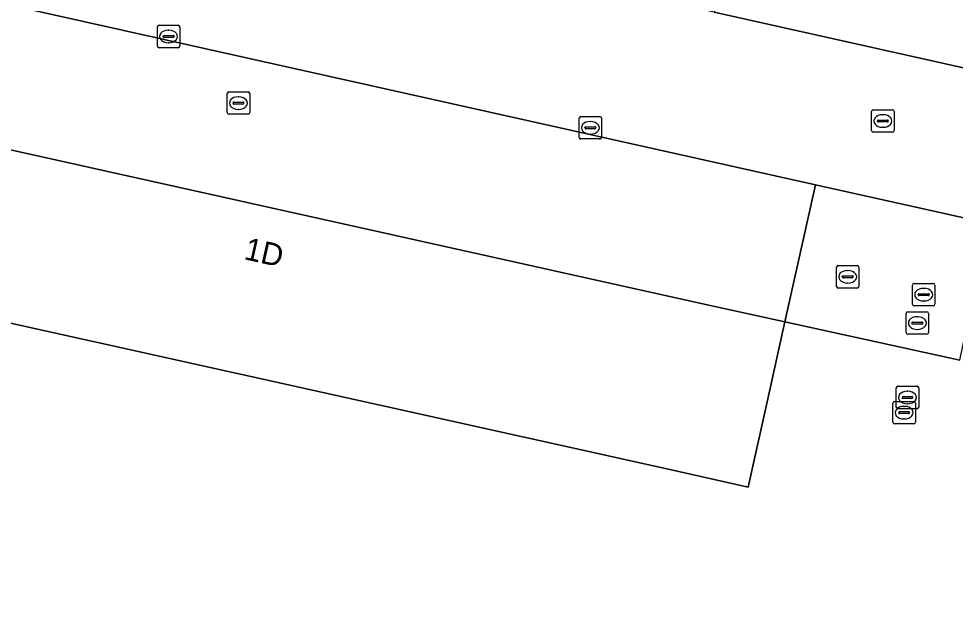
# Model space of a CAD drawing. Extents: x 161771 to 163125, y 382475 to 383179.
# Drawn here: x 162926.8 to 162968.51, y 382867.55 to 382894.39 of the extents above; entities that cross this region are included whole.
import ezdxf

# ---------------------------------------------------------------- set-up
doc = ezdxf.new("R2010")
doc.units = 0
for name, color, linetype in [('IMGEO_Erf', 7, 'Continuous'), ('IMGEO_Kolk', 7, 'Continuous'), ('IMGEO_Pand', 7, 'Continuous'), ('IMGEO_Pand_nummerreeks', 7, 'Continuous'), ('IMGEO_Parkeervlak_open', 7, 'Continuous'), ('IMGEO_Rijbaan_lokaal_gesloten', 7, 'Continuous'), ('IMGEO_Rioolput', 7, 'Continuous'), ('IMGEO_Voetpad_open', 7, 'Continuous')]:
    doc.layers.add(name, color=color, linetype=linetype)

msp = doc.modelspace()

# ---------------------------------------------------------------- linework, layer by layer
at = {"layer": 'IMGEO_Erf'}
msp.add_lwpolyline([(162968.71, 382879.176), (162960.921, 382880.881), (162960.189, 382877.584), (162959.288, 382873.527), (162955.663, 382874.332), (162910.905, 382884.275), (162907.314, 382885.073), (162908.947, 382892.427), (162876.336, 382899.767), (162876.116, 382898.801), (162879.01, 382898.143), (162878.617, 382896.415), (162875.723, 382897.073), (162873.812, 382888.668), (162881.293, 382886.967), (162877.539, 382870.46), (162870.201, 382872.129), (162867.183, 382858.857), (162871.398, 382857.899), (162867.289, 382839.832), (162863.193, 382840.764), (162858.933, 382822.031), (162852.348, 382823.529), (162844.984, 382791.148)], dxfattribs=at)
at = {"layer": 'IMGEO_Kolk'}
for p, q in [((162933.046, 382894.099), (162933.898, 382894.099)), ((162932.971, 382893.173), (162932.971, 382894.025)), ((162933.273, 382893.642), (162933.671, 382893.642)), ((162933.459, 382893.879), (162933.484, 382893.879)), ((162933.972, 382894.025), (162933.972, 382893.173)), ((162933.23, 382893.593), (162933.23, 382893.605)), ((162933.668, 382893.556), (162933.27, 382893.556)), ((162933.482, 382893.319), (162933.457, 382893.319)), ((162933.714, 382893.605), (162933.714, 382893.593)), ((162933.898, 382893.099), (162933.046, 382893.099)), ((162951.759, 382889.105), (162951.759, 382889.957)), ((162951.834, 382890.031), (162952.686, 382890.031)), ((162952.76, 382889.957), (162952.76, 382889.105)), ((162952.018, 382889.525), (162952.018, 382889.537)), ((162952.456, 382889.488), (162952.058, 382889.488)), ((162952.061, 382889.574), (162952.459, 382889.574)), ((162952.247, 382889.811), (162952.272, 382889.811)), ((162952.502, 382889.537), (162952.502, 382889.525)), ((162952.27, 382889.251), (162952.245, 382889.251)), ((162952.686, 382889.031), (162951.834, 382889.031))]:
    msp.add_line(p, q, dxfattribs=at)
for points in [[(162933.046, 382894.099), (162933.898, 382894.099)], [(162932.971, 382893.173), (162932.971, 382894.025)], [(162933.972, 382894.025), (162933.972, 382893.173)], [(162933.898, 382893.099), (162933.046, 382893.099)], [(162951.759, 382889.105), (162951.759, 382889.957)], [(162951.834, 382890.031), (162952.686, 382890.031)], [(162952.76, 382889.957), (162952.76, 382889.105)], [(162952.686, 382889.031), (162951.834, 382889.031)]]:
    msp.add_lwpolyline(points, dxfattribs=at)
for centre, radius, start, end in [((162933.048, 382894.023), 0.0765, 91.552, 178.448), ((162933.048, 382894.023), 0.0765, 91.552, 178.448), ((162933.896, 382894.023), 0.0765, 1.552, 88.448), ((162933.896, 382894.023), 0.0765, 1.552, 88.448), ((162933.27, 382893.602), 0.0403, 85.8775, 175.7526), ((162933.675, 382893.604), 0.0386, 1.7309, 96.639), ((162933.267, 382893.592), 0.0366, 178.938, 274.7102), ((162933.671, 382893.599), 0.043, 264.8664, 352.4533), ((162933.048, 382893.175), 0.0765, 181.552, 268.448), ((162933.048, 382893.175), 0.0765, 181.552, 268.448), ((162933.896, 382893.175), 0.0765, 271.552, 358.448), ((162933.896, 382893.175), 0.0765, 271.552, 358.448), ((162951.836, 382889.955), 0.0765, 91.552, 178.448), ((162951.836, 382889.955), 0.0765, 91.552, 178.448), ((162952.684, 382889.955), 0.0765, 1.552, 88.448), ((162952.684, 382889.955), 0.0765, 1.552, 88.448), ((162952.058, 382889.534), 0.0403, 85.8775, 175.7526), ((162952.055, 382889.524), 0.0366, 178.938, 274.7102), ((162952.459, 382889.531), 0.043, 264.8664, 352.4533), ((162952.463, 382889.536), 0.0386, 1.7309, 96.639), ((162951.836, 382889.107), 0.0765, 181.552, 268.448), ((162951.836, 382889.107), 0.0765, 181.552, 268.448), ((162952.684, 382889.107), 0.0765, 271.552, 358.448), ((162952.684, 382889.107), 0.0765, 271.552, 358.448)]:
    msp.add_arc(centre, radius, start, end, dxfattribs=at)
for centre, major_axis, ratio, start_param, end_param in [((162933.458, 382893.599), (-0.387, 0.002), 0.722429, 4.712389, 7.853982), ((162933.483, 382893.599), (-0.39, 0.002), 0.717154, 1.570796, 4.712389), ((162952.246, 382889.531), (-0.387, 0.002), 0.722429, 4.712389, 7.853982), ((162952.271, 382889.531), (-0.39, 0.002), 0.717154, 1.570796, 4.712389)]:
    msp.add_ellipse(centre, major_axis=major_axis, ratio=ratio, start_param=start_param, end_param=end_param, dxfattribs=at)
at = {"layer": 'IMGEO_Pand'}
msp.add_lwpolyline([(162916.201, 382890.816), (162912.41, 382891.658), (162908.947, 382892.427), (162907.314, 382885.073), (162910.905, 382884.275), (162955.663, 382874.332), (162959.288, 382873.527), (162960.189, 382877.584), (162960.921, 382880.881), (162957.326, 382881.68)], close=True, dxfattribs=at)
at = {"layer": 'IMGEO_Parkeervlak_open'}
for points in [[(162784.791, 382926.705), (162726.206, 382939.846), (162695.369, 382946.761), (162695.111, 382945.616), (162696.087, 382945.391), (162694.933, 382940.536), (162720.196, 382934.918), (162728.028, 382933.216), (162753.759, 382927.493), (162758.991, 382926.329), (162761.139, 382925.852), (162779.49, 382921.77), (162787.473, 382919.978), (162791.862, 382918.98), (162795.493, 382918.154), (162803.049, 382916.435), (162876.336, 382899.767), (162908.947, 382892.427), (162912.41, 382891.658), (162916.201, 382890.816), (162957.326, 382881.68), (162960.921, 382880.881), (162962.277, 382886.988), (162858.949, 382910.073)], [(162970.349, 382895.309), (162958.564, 382897.945), (162958.294, 382896.911), (162957.895, 382895.075), (162957.773, 382894.679), (162969.469, 382892.063), (162969.587, 382892.037), (162969.695, 382892.432), (162970.116, 382894.271)]]:
    msp.add_lwpolyline(points, close=True, dxfattribs=at)
at = {"layer": 'IMGEO_Rijbaan_lokaal_gesloten'}
for points in [[(162577.562, 382973.23), (162638.909, 382959.422), (162695.369, 382946.761), (162726.206, 382939.846), (162784.791, 382926.705), (162858.949, 382910.073), (162962.277, 382886.988), (162968.221, 382885.66), (163071.652, 382862.588)], [(163052.495, 382873.498), (163045.764, 382875.003), (162980.817, 382889.526), (162969.587, 382892.037), (162969.469, 382892.063), (162957.773, 382894.679), (162952.028, 382895.964), (162940.432, 382898.557), (162934.679, 382899.844), (162908.617, 382905.673), (162885.368, 382910.872), (162862.042, 382916.089), (162861.427, 382916.227), (162850.343, 382918.715), (162844.585, 382920.008), (162791.536, 382931.917)]]:
    msp.add_lwpolyline(points, dxfattribs=at)
at = {"layer": 'IMGEO_Rioolput'}
for p, q in [((162936.158, 382891.131), (162937.01, 382891.131)), ((162936.083, 382890.205), (162936.083, 382891.057)), ((162936.571, 382890.911), (162936.596, 382890.911)), ((162937.084, 382891.057), (162937.084, 382890.205)), ((162936.342, 382890.625), (162936.342, 382890.637)), ((162936.78, 382890.588), (162936.382, 382890.588)), ((162936.385, 382890.674), (162936.783, 382890.674)), ((162936.594, 382890.351), (162936.569, 382890.351)), ((162936.826, 382890.637), (162936.826, 382890.625)), ((162964.859, 382890.334), (162965.711, 382890.334)), ((162937.01, 382890.131), (162936.158, 382890.131)), ((162964.784, 382889.408), (162964.784, 382890.26)), ((162965.086, 382889.877), (162965.484, 382889.877)), ((162965.272, 382890.114), (162965.297, 382890.114)), ((162965.785, 382890.26), (162965.785, 382889.408)), ((162965.043, 382889.828), (162965.043, 382889.84)), ((162965.481, 382889.791), (162965.083, 382889.791)), ((162965.295, 382889.554), (162965.27, 382889.554)), ((162965.527, 382889.84), (162965.527, 382889.828)), ((162965.711, 382889.334), (162964.859, 382889.334)), ((162963.22, 382882.466), (162963.22, 382883.318)), ((162963.295, 382883.392), (162964.147, 382883.392)), ((162964.221, 382883.318), (162964.221, 382882.466)), ((162963.479, 382882.886), (162963.479, 382882.898)), ((162963.917, 382882.849), (162963.519, 382882.849)), ((162963.522, 382882.935), (162963.92, 382882.935)), ((162963.708, 382883.172), (162963.733, 382883.172)), ((162963.963, 382882.898), (162963.963, 382882.886)), ((162964.147, 382882.392), (162963.295, 382882.392)), ((162963.731, 382882.612), (162963.706, 382882.612)), ((162966.602, 382881.671), (162966.602, 382882.523)), ((162966.677, 382882.597), (162967.529, 382882.597)), ((162967.09, 382882.377), (162967.115, 382882.377)), ((162967.603, 382882.523), (162967.603, 382881.671)), ((162966.861, 382882.091), (162966.861, 382882.103)), ((162967.299, 382882.054), (162966.901, 382882.054)), ((162966.904, 382882.14), (162967.302, 382882.14)), ((162967.345, 382882.103), (162967.345, 382882.091)), ((162967.529, 382881.597), (162966.677, 382881.597)), ((162967.113, 382881.817), (162967.088, 382881.817)), ((162966.319, 382880.405), (162966.319, 382881.257)), ((162966.394, 382881.331), (162967.246, 382881.331)), ((162967.32, 382881.257), (162967.32, 382880.405)), ((162966.578, 382880.825), (162966.578, 382880.837)), ((162967.016, 382880.788), (162966.618, 382880.788)), ((162966.621, 382880.874), (162967.019, 382880.874)), ((162966.807, 382881.111), (162966.832, 382881.111)), ((162967.062, 382880.837), (162967.062, 382880.825)), ((162967.246, 382880.331), (162966.394, 382880.331)), ((162966.83, 382880.551), (162966.805, 382880.551)), ((162965.88, 382877.089), (162965.88, 382877.941)), ((162965.955, 382878.015), (162966.807, 382878.015)), ((162966.368, 382877.795), (162966.393, 382877.795)), ((162966.881, 382877.941), (162966.881, 382877.089)), ((162966.139, 382877.509), (162966.139, 382877.521)), ((162966.577, 382877.472), (162966.179, 382877.472)), ((162966.182, 382877.558), (162966.58, 382877.558)), ((162966.623, 382877.521), (162966.623, 382877.509)), ((162965.732, 382876.415), (162965.732, 382877.267)), ((162965.807, 382877.341), (162966.659, 382877.341)), ((162966.807, 382877.015), (162965.955, 382877.015)), ((162966.22, 382877.121), (162966.245, 382877.121)), ((162966.391, 382877.235), (162966.366, 382877.235)), ((162966.733, 382877.267), (162966.733, 382876.415)), ((162965.991, 382876.835), (162965.991, 382876.847)), ((162966.429, 382876.798), (162966.031, 382876.798)), ((162966.034, 382876.884), (162966.432, 382876.884)), ((162966.243, 382876.561), (162966.218, 382876.561)), ((162966.475, 382876.847), (162966.475, 382876.835)), ((162966.659, 382876.341), (162965.807, 382876.341))]:
    msp.add_line(p, q, dxfattribs=at)
for points in [[(162936.158, 382891.131), (162937.01, 382891.131)], [(162936.083, 382890.205), (162936.083, 382891.057)], [(162937.084, 382891.057), (162937.084, 382890.205)], [(162964.859, 382890.334), (162965.711, 382890.334)], [(162937.01, 382890.131), (162936.158, 382890.131)], [(162964.784, 382889.408), (162964.784, 382890.26)], [(162965.785, 382890.26), (162965.785, 382889.408)], [(162965.711, 382889.334), (162964.859, 382889.334)], [(162963.22, 382882.466), (162963.22, 382883.318)], [(162963.295, 382883.392), (162964.147, 382883.392)], [(162964.221, 382883.318), (162964.221, 382882.466)], [(162964.147, 382882.392), (162963.295, 382882.392)], [(162966.602, 382881.671), (162966.602, 382882.523)], [(162966.677, 382882.597), (162967.529, 382882.597)], [(162967.603, 382882.523), (162967.603, 382881.671)], [(162967.529, 382881.597), (162966.677, 382881.597)], [(162966.319, 382880.405), (162966.319, 382881.257)], [(162966.394, 382881.331), (162967.246, 382881.331)], [(162967.32, 382881.257), (162967.32, 382880.405)], [(162967.246, 382880.331), (162966.394, 382880.331)], [(162965.88, 382877.089), (162965.88, 382877.941)], [(162965.955, 382878.015), (162966.807, 382878.015)], [(162966.881, 382877.941), (162966.881, 382877.089)], [(162965.732, 382876.415), (162965.732, 382877.267)], [(162965.807, 382877.341), (162966.659, 382877.341)], [(162966.807, 382877.015), (162965.955, 382877.015)], [(162966.733, 382877.267), (162966.733, 382876.415)], [(162966.659, 382876.341), (162965.807, 382876.341)]]:
    msp.add_lwpolyline(points, dxfattribs=at)
for centre, radius, start, end in [((162936.16, 382891.055), 0.0765, 91.552, 178.448), ((162936.16, 382891.055), 0.0765, 91.552, 178.448), ((162937.008, 382891.055), 0.0765, 1.552, 88.448), ((162937.008, 382891.055), 0.0765, 1.552, 88.448), ((162936.382, 382890.634), 0.0403, 85.8775, 175.7526), ((162936.379, 382890.624), 0.0366, 178.938, 274.7102), ((162936.783, 382890.631), 0.043, 264.8664, 352.4533), ((162936.787, 382890.636), 0.0386, 1.7309, 96.639), ((162964.861, 382890.258), 0.0765, 91.552, 178.448), ((162964.861, 382890.258), 0.0765, 91.552, 178.448), ((162965.709, 382890.258), 0.0765, 1.552, 88.448), ((162965.709, 382890.258), 0.0765, 1.552, 88.448), ((162936.16, 382890.207), 0.0765, 181.552, 268.448), ((162936.16, 382890.207), 0.0765, 181.552, 268.448), ((162937.008, 382890.207), 0.0765, 271.552, 358.448), ((162937.008, 382890.207), 0.0765, 271.552, 358.448), ((162965.083, 382889.837), 0.0403, 85.8775, 175.7526), ((162965.488, 382889.839), 0.0386, 1.7309, 96.639), ((162965.08, 382889.827), 0.0366, 178.938, 274.7102), ((162965.484, 382889.834), 0.043, 264.8664, 352.4533), ((162964.861, 382889.41), 0.0765, 181.552, 268.448), ((162964.861, 382889.41), 0.0765, 181.552, 268.448), ((162965.709, 382889.41), 0.0765, 271.552, 358.448), ((162965.709, 382889.41), 0.0765, 271.552, 358.448), ((162963.297, 382883.316), 0.0765, 91.552, 178.448), ((162963.297, 382883.316), 0.0765, 91.552, 178.448), ((162964.145, 382883.316), 0.0765, 1.552, 88.448), ((162964.145, 382883.316), 0.0765, 1.552, 88.448), ((162963.519, 382882.895), 0.0403, 85.8775, 175.7526), ((162963.516, 382882.885), 0.0366, 178.938, 274.7102), ((162963.92, 382882.892), 0.043, 264.8664, 352.4533), ((162963.924, 382882.897), 0.0386, 1.7309, 96.639), ((162963.297, 382882.468), 0.0765, 181.552, 268.448), ((162963.297, 382882.468), 0.0765, 181.552, 268.448), ((162964.145, 382882.468), 0.0765, 271.552, 358.448), ((162964.145, 382882.468), 0.0765, 271.552, 358.448), ((162966.679, 382882.521), 0.0765, 91.552, 178.448), ((162966.679, 382882.521), 0.0765, 91.552, 178.448), ((162967.527, 382882.521), 0.0765, 1.552, 88.448), ((162967.527, 382882.521), 0.0765, 1.552, 88.448), ((162966.901, 382882.1), 0.0403, 85.8775, 175.7526), ((162966.898, 382882.09), 0.0366, 178.938, 274.7102), ((162967.302, 382882.097), 0.043, 264.8664, 352.4533), ((162967.306, 382882.102), 0.0386, 1.7309, 96.639), ((162966.679, 382881.673), 0.0765, 181.552, 268.448), ((162966.679, 382881.673), 0.0765, 181.552, 268.448), ((162967.527, 382881.673), 0.0765, 271.552, 358.448), ((162967.527, 382881.673), 0.0765, 271.552, 358.448), ((162966.396, 382881.255), 0.0765, 91.552, 178.448), ((162966.396, 382881.255), 0.0765, 91.552, 178.448), ((162967.244, 382881.255), 0.0765, 1.552, 88.448), ((162967.244, 382881.255), 0.0765, 1.552, 88.448), ((162966.618, 382880.834), 0.0403, 85.8775, 175.7526), ((162966.615, 382880.824), 0.0366, 178.938, 274.7102), ((162967.019, 382880.831), 0.043, 264.8664, 352.4533), ((162967.023, 382880.836), 0.0386, 1.7309, 96.639), ((162966.396, 382880.407), 0.0765, 181.552, 268.448), ((162966.396, 382880.407), 0.0765, 181.552, 268.448), ((162967.244, 382880.407), 0.0765, 271.552, 358.448), ((162967.244, 382880.407), 0.0765, 271.552, 358.448), ((162965.957, 382877.939), 0.0765, 91.552, 178.448), ((162965.957, 382877.939), 0.0765, 91.552, 178.448), ((162966.805, 382877.939), 0.0765, 1.552, 88.448), ((162966.805, 382877.939), 0.0765, 1.552, 88.448), ((162966.179, 382877.518), 0.0403, 85.8775, 175.7526), ((162966.176, 382877.508), 0.0366, 178.938, 274.7102), ((162966.58, 382877.515), 0.043, 264.8664, 352.4533), ((162966.584, 382877.52), 0.0386, 1.7309, 96.639), ((162965.809, 382877.265), 0.0765, 91.552, 178.448), ((162965.809, 382877.265), 0.0765, 91.552, 178.448), ((162965.957, 382877.091), 0.0765, 181.552, 268.448), ((162965.957, 382877.091), 0.0765, 181.552, 268.448), ((162966.657, 382877.265), 0.0765, 1.552, 88.448), ((162966.657, 382877.265), 0.0765, 1.552, 88.448), ((162966.805, 382877.091), 0.0765, 271.552, 358.448), ((162966.805, 382877.091), 0.0765, 271.552, 358.448), ((162966.031, 382876.844), 0.0403, 85.8775, 175.7526), ((162966.028, 382876.834), 0.0366, 178.938, 274.7102), ((162966.432, 382876.841), 0.043, 264.8664, 352.4533), ((162966.436, 382876.846), 0.0386, 1.7309, 96.639), ((162965.809, 382876.417), 0.0765, 181.552, 268.448), ((162965.809, 382876.417), 0.0765, 181.552, 268.448), ((162966.657, 382876.417), 0.0765, 271.552, 358.448), ((162966.657, 382876.417), 0.0765, 271.552, 358.448)]:
    msp.add_arc(centre, radius, start, end, dxfattribs=at)
for centre, major_axis, ratio, start_param, end_param in [((162936.57, 382890.631), (-0.387, 0.002), 0.722429, 4.712389, 7.853982), ((162936.595, 382890.631), (-0.39, 0.002), 0.717154, 1.570796, 4.712389), ((162965.271, 382889.834), (-0.387, 0.002), 0.722429, 4.712389, 7.853982), ((162965.296, 382889.834), (-0.39, 0.002), 0.717154, 1.570796, 4.712389), ((162963.707, 382882.892), (-0.387, 0.002), 0.722429, 4.712389, 7.853982), ((162963.732, 382882.892), (-0.39, 0.002), 0.717154, 1.570796, 4.712389), ((162967.089, 382882.097), (-0.387, 0.002), 0.722429, 4.712389, 7.853982), ((162967.114, 382882.097), (-0.39, 0.002), 0.717154, 1.570796, 4.712389), ((162966.806, 382880.831), (-0.387, 0.002), 0.722429, 4.712389, 7.853982), ((162966.831, 382880.831), (-0.39, 0.002), 0.717154, 1.570796, 4.712389), ((162966.367, 382877.515), (-0.387, 0.002), 0.722429, 4.712389, 7.853982), ((162966.392, 382877.515), (-0.39, 0.002), 0.717154, 1.570796, 4.712389), ((162966.219, 382876.841), (-0.387, 0.002), 0.722429, 4.712389, 7.853982), ((162966.244, 382876.841), (-0.39, 0.002), 0.717154, 1.570796, 4.712389)]:
    msp.add_ellipse(centre, major_axis=major_axis, ratio=ratio, start_param=start_param, end_param=end_param, dxfattribs=at)
at = {"layer": 'IMGEO_Voetpad_open'}
msp.add_lwpolyline([(163071.652, 382862.588), (162968.221, 382885.66), (162962.277, 382886.988), (162960.921, 382880.881), (162968.71, 382879.176), (162969.292, 382881.917), (162971.615, 382883.572)], dxfattribs=at)

# ---------------------------------------------------------------- texts
at = {"layer": 'IMGEO_Pand_nummerreeks'}
msp.add_text('1D', height=1, rotation=347.4751, dxfattribs=at).set_placement((162936.789, 382883.682))

doc.saveas('drawing.dxf')
